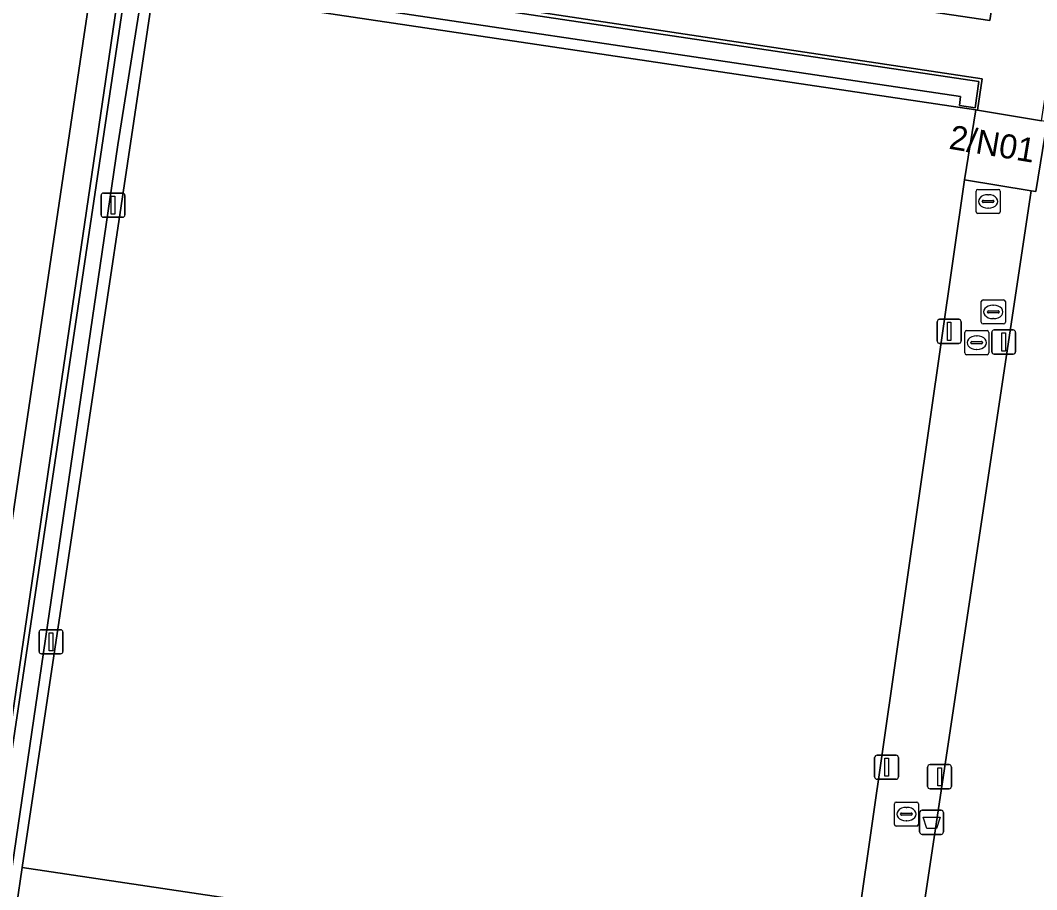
# Model space of a CAD drawing. Extents: x 164148 to 165261, y 382513 to 383432.
# Drawn here: x 164189.93 to 164232.08, y 382848.16 to 382884.21 of the extents above; entities that cross this region are included whole.
import ezdxf

# ---------------------------------------------------------------- set-up
doc = ezdxf.new("R2010")
doc.units = 0
for name, color, linetype in [('IMGEO_Afvalbak', 7, 'Continuous'), ('IMGEO_Fietspad_gesloten', 7, 'Continuous'), ('IMGEO_Groenvoorziening', 7, 'Continuous'), ('IMGEO_Hek', 7, 'Continuous'), ('IMGEO_Kolk', 7, 'Continuous'), ('IMGEO_Lichtmast', 7, 'Continuous'), ('IMGEO_Muur', 7, 'Continuous'), ('IMGEO_Pand', 7, 'Continuous'), ('IMGEO_Pand_nummerreeks', 7, 'Continuous'), ('IMGEO_Rioolput', 7, 'Continuous'), ('IMGEO_Terreindeel_halfverhard', 7, 'Continuous'), ('IMGEO_Voetpad_open', 7, 'Continuous')]:
    doc.layers.add(name, color=color, linetype=linetype)

msp = doc.modelspace()

# ---------------------------------------------------------------- linework, layer by layer
at = {"layer": 'IMGEO_Afvalbak'}
for p, q in [((164227.225, 382850.556), (164227.225, 382851.356)), ((164227.225, 382851.356), (164227.225, 382850.556)), ((164227.325, 382851.456), (164228.115, 382851.456)), ((164228.115, 382851.456), (164227.325, 382851.456)), ((164228.215, 382851.356), (164228.215, 382850.556)), ((164228.215, 382850.556), (164228.215, 382851.356)), ((164228.115, 382850.456), (164227.325, 382850.456)), ((164227.325, 382850.456), (164228.115, 382850.456))]:
    msp.add_line(p, q, dxfattribs=at)
msp.add_lwpolyline([(164227.368, 382851.17), (164228.072, 382851.17), (164227.923, 382850.7), (164227.517, 382850.7), (164227.368, 382851.17)], dxfattribs=at)
for centre, start, end in [((164227.325, 382851.356), 90, 180), ((164227.325, 382851.356), 90, 180), ((164228.115, 382851.356), 0, 90), ((164228.115, 382851.356), 360, 90), ((164227.325, 382850.556), 180, 270), ((164227.325, 382850.556), 180, 270), ((164228.115, 382850.556), 270, 0), ((164228.115, 382850.556), 270, 0)]:
    msp.add_arc(centre, 0.1, start, end, dxfattribs=at)
at = {"layer": 'IMGEO_Fietspad_gesloten'}
msp.add_lwpolyline([(164190.689, 382894.499), (164190.234, 382891.596), (164189.857, 382888.808), (164187.931, 382875.721), (164175.935, 382795.185), (164179.379, 382794.647), (164192.527, 382883.247), (164193.163, 382887.512), (164193.241, 382887.995), (164193.831, 382891.984), (164194.138, 382894.005)], close=True, dxfattribs=at)
at = {"layer": 'IMGEO_Groenvoorziening'}
msp.add_lwpolyline([(164213.71, 382889.016), (164211.873, 382889.289), (164210.541, 382889.486), (164210.211, 382887.161), (164230.138, 382884.2), (164230.5, 382886.525)], close=True, dxfattribs=at)
at = {"layer": 'IMGEO_Hek'}
for points in [[(164190.006, 382849.079), (164195.464, 382885.581), (164229.559, 382880.492)], [(164190.006, 382849.079), (164224.266, 382843.97), (164229.082, 382877.6)], [(164231.856, 382877.141), (164221.376, 382807.304), (164239.803, 382804.489), (164239.581, 382802.961), (164221.141, 382805.757), (164215.665, 382769.181)]]:
    msp.add_lwpolyline(points, dxfattribs=at)
at = {"layer": 'IMGEO_Kolk'}
for p, q in [((164229.093, 382870.418), (164229.093, 382871.27)), ((164229.168, 382871.344), (164230.02, 382871.344)), ((164230.094, 382871.27), (164230.094, 382870.418)), ((164229.352, 382870.838), (164229.352, 382870.85)), ((164229.79, 382870.801), (164229.392, 382870.801)), ((164229.395, 382870.887), (164229.793, 382870.887)), ((164229.581, 382871.124), (164229.606, 382871.124)), ((164229.836, 382870.85), (164229.836, 382870.838)), ((164230.02, 382870.344), (164229.168, 382870.344)), ((164229.604, 382870.564), (164229.579, 382870.564)), ((164226.252, 382851.795), (164227.104, 382851.795)), ((164226.177, 382850.869), (164226.177, 382851.721)), ((164226.479, 382851.338), (164226.877, 382851.338)), ((164226.665, 382851.575), (164226.69, 382851.575)), ((164227.178, 382851.721), (164227.178, 382850.869)), ((164226.436, 382851.289), (164226.436, 382851.301)), ((164226.874, 382851.252), (164226.476, 382851.252)), ((164226.688, 382851.015), (164226.663, 382851.015)), ((164226.92, 382851.301), (164226.92, 382851.289)), ((164227.104, 382850.795), (164226.252, 382850.795))]:
    msp.add_line(p, q, dxfattribs=at)
for points in [[(164229.093, 382870.418), (164229.093, 382871.27)], [(164229.168, 382871.344), (164230.02, 382871.344)], [(164230.094, 382871.27), (164230.094, 382870.418)], [(164230.02, 382870.344), (164229.168, 382870.344)], [(164226.252, 382851.795), (164227.104, 382851.795)], [(164226.177, 382850.869), (164226.177, 382851.721)], [(164227.178, 382851.721), (164227.178, 382850.869)], [(164227.104, 382850.795), (164226.252, 382850.795)]]:
    msp.add_lwpolyline(points, dxfattribs=at)
for centre, radius, start, end in [((164229.17, 382871.268), 0.0765, 91.552, 178.448), ((164229.17, 382871.268), 0.0765, 91.552, 178.448), ((164230.018, 382871.268), 0.0765, 1.552, 88.448), ((164230.018, 382871.268), 0.0765, 1.552, 88.448), ((164229.392, 382870.847), 0.0403, 85.8775, 175.7526), ((164229.389, 382870.837), 0.0366, 178.938, 274.7102), ((164229.793, 382870.844), 0.043, 264.8664, 352.4533), ((164229.797, 382870.849), 0.0386, 1.7309, 96.639), ((164229.17, 382870.42), 0.0765, 181.552, 268.448), ((164229.17, 382870.42), 0.0765, 181.552, 268.448), ((164230.018, 382870.42), 0.0765, 271.552, 358.448), ((164230.018, 382870.42), 0.0765, 271.552, 358.448), ((164226.254, 382851.719), 0.0765, 91.552, 178.448), ((164226.254, 382851.719), 0.0765, 91.552, 178.448), ((164227.102, 382851.719), 0.0765, 1.552, 88.448), ((164227.102, 382851.719), 0.0765, 1.552, 88.448), ((164226.476, 382851.298), 0.0403, 85.8775, 175.7526), ((164226.881, 382851.3), 0.0386, 1.7309, 96.639), ((164226.473, 382851.288), 0.0366, 178.938, 274.7102), ((164226.877, 382851.295), 0.043, 264.8664, 352.4533), ((164226.254, 382850.871), 0.0765, 181.552, 268.448), ((164226.254, 382850.871), 0.0765, 181.552, 268.448), ((164227.102, 382850.871), 0.0765, 271.552, 358.448), ((164227.102, 382850.871), 0.0765, 271.552, 358.448)]:
    msp.add_arc(centre, radius, start, end, dxfattribs=at)
for centre, major_axis, ratio, start_param, end_param in [((164229.58, 382870.844), (-0.387, 0.002), 0.722429, 4.712389, 7.853982), ((164229.605, 382870.844), (-0.39, 0.002), 0.717154, 1.570796, 4.712389), ((164226.664, 382851.295), (-0.387, 0.002), 0.722429, 4.712389, 7.853982), ((164226.689, 382851.295), (-0.39, 0.002), 0.717154, 1.570796, 4.712389)]:
    msp.add_ellipse(centre, major_axis=major_axis, ratio=ratio, start_param=start_param, end_param=end_param, dxfattribs=at)
at = {"layer": 'IMGEO_Lichtmast'}
for p, q in [((164193.38, 382877.046), (164194.17, 382877.046)), ((164194.17, 382877.046), (164193.38, 382877.046)), ((164193.28, 382876.146), (164193.28, 382876.946)), ((164193.28, 382876.946), (164193.28, 382876.146)), ((164194.27, 382876.946), (164194.27, 382876.146)), ((164194.27, 382876.146), (164194.27, 382876.946)), ((164194.17, 382876.046), (164193.38, 382876.046)), ((164193.38, 382876.046), (164194.17, 382876.046)), ((164227.954, 382870.912), (164227.954, 382871.712)), ((164227.954, 382871.712), (164227.954, 382870.912)), ((164228.054, 382871.812), (164228.844, 382871.812)), ((164228.844, 382871.812), (164228.054, 382871.812)), ((164228.944, 382871.712), (164228.944, 382870.912)), ((164228.944, 382870.912), (164228.944, 382871.712)), ((164230.217, 382870.47), (164230.217, 382871.27)), ((164230.217, 382871.27), (164230.217, 382870.47)), ((164230.317, 382871.37), (164231.107, 382871.37)), ((164231.107, 382871.37), (164230.317, 382871.37)), ((164231.207, 382871.27), (164231.207, 382870.47)), ((164231.207, 382870.47), (164231.207, 382871.27)), ((164228.844, 382870.812), (164228.054, 382870.812)), ((164228.054, 382870.812), (164228.844, 382870.812)), ((164231.107, 382870.37), (164230.317, 382870.37)), ((164230.317, 382870.37), (164231.107, 382870.37)), ((164190.806, 382858.941), (164191.596, 382858.941)), ((164191.596, 382858.941), (164190.806, 382858.941)), ((164190.706, 382858.041), (164190.706, 382858.841)), ((164190.706, 382858.841), (164190.706, 382858.041)), ((164191.696, 382858.841), (164191.696, 382858.041)), ((164191.696, 382858.041), (164191.696, 382858.841)), ((164191.596, 382857.941), (164190.806, 382857.941)), ((164190.806, 382857.941), (164191.596, 382857.941)), ((164225.359, 382852.838), (164225.359, 382853.638)), ((164225.359, 382853.638), (164225.359, 382852.838)), ((164225.459, 382853.738), (164226.249, 382853.738)), ((164226.249, 382853.738), (164225.459, 382853.738)), ((164226.349, 382853.638), (164226.349, 382852.838)), ((164226.349, 382852.838), (164226.349, 382853.638)), ((164227.556, 382852.446), (164227.556, 382853.246)), ((164227.556, 382853.246), (164227.556, 382852.446)), ((164227.656, 382853.346), (164228.446, 382853.346)), ((164228.446, 382853.346), (164227.656, 382853.346)), ((164228.546, 382853.246), (164228.546, 382852.446)), ((164228.546, 382852.446), (164228.546, 382853.246)), ((164226.249, 382852.738), (164225.459, 382852.738)), ((164225.459, 382852.738), (164226.249, 382852.738)), ((164228.446, 382852.346), (164227.656, 382852.346)), ((164227.656, 382852.346), (164228.446, 382852.346))]:
    msp.add_line(p, q, dxfattribs=at)
for points in [[(164193.7, 382876.921), (164193.85, 382876.921), (164193.85, 382876.171), (164193.7, 382876.171), (164193.7, 382876.921)], [(164228.374, 382871.687), (164228.524, 382871.687), (164228.524, 382870.937), (164228.374, 382870.937), (164228.374, 382871.687)], [(164230.637, 382871.245), (164230.787, 382871.245), (164230.787, 382870.495), (164230.637, 382870.495), (164230.637, 382871.245)], [(164191.126, 382858.816), (164191.276, 382858.816), (164191.276, 382858.066), (164191.126, 382858.066), (164191.126, 382858.816)], [(164225.779, 382853.613), (164225.929, 382853.613), (164225.929, 382852.863), (164225.779, 382852.863), (164225.779, 382853.613)], [(164227.976, 382853.221), (164228.126, 382853.221), (164228.126, 382852.471), (164227.976, 382852.471), (164227.976, 382853.221)]]:
    msp.add_lwpolyline(points, dxfattribs=at)
for centre, start, end in [((164193.38, 382876.946), 90, 180), ((164193.38, 382876.946), 90, 180), ((164194.17, 382876.946), 0, 90), ((164194.17, 382876.946), 360, 90), ((164193.38, 382876.146), 180, 270), ((164193.38, 382876.146), 180, 270), ((164194.17, 382876.146), 270, 0), ((164194.17, 382876.146), 270, 0), ((164228.054, 382871.712), 90, 180), ((164228.054, 382871.712), 90, 180), ((164228.844, 382871.712), 0, 90), ((164228.844, 382871.712), 360, 90), ((164230.317, 382871.27), 90, 180), ((164230.317, 382871.27), 90, 180), ((164231.107, 382871.27), 0, 90), ((164231.107, 382871.27), 360, 90), ((164228.054, 382870.912), 180, 270), ((164228.054, 382870.912), 180, 270), ((164228.844, 382870.912), 270, 0), ((164228.844, 382870.912), 270, 0), ((164230.317, 382870.47), 180, 270), ((164230.317, 382870.47), 180, 270), ((164231.107, 382870.47), 270, 0), ((164231.107, 382870.47), 270, 0), ((164190.806, 382858.841), 90, 180), ((164190.806, 382858.841), 90, 180), ((164191.596, 382858.841), 0, 90), ((164191.596, 382858.841), 360, 90), ((164190.806, 382858.041), 180, 270), ((164190.806, 382858.041), 180, 270), ((164191.596, 382858.041), 270, 0), ((164191.596, 382858.041), 270, 0), ((164225.459, 382853.638), 90, 180), ((164225.459, 382853.638), 90, 180), ((164226.249, 382853.638), 0, 90), ((164226.249, 382853.638), 360, 90), ((164227.656, 382853.246), 90, 180), ((164227.656, 382853.246), 90, 180), ((164228.446, 382853.246), 0, 90), ((164228.446, 382853.246), 360, 90), ((164225.459, 382852.838), 180, 270), ((164225.459, 382852.838), 180, 270), ((164226.249, 382852.838), 270, 0), ((164226.249, 382852.838), 270, 0), ((164227.656, 382852.446), 180, 270), ((164227.656, 382852.446), 180, 270), ((164228.446, 382852.446), 270, 0), ((164228.446, 382852.446), 270, 0)]:
    msp.add_arc(centre, 0.1, start, end, dxfattribs=at)
at = {"layer": 'IMGEO_Muur'}
msp.add_lwpolyline([(164194.506, 382886.924), (164188.829, 382848.984), (164189.553, 382848.85), (164189.594, 382849.129), (164193.975, 382879.043), (164195.088, 382886.097), (164228.922, 382881.053), (164228.877, 382880.672), (164229.532, 382880.58), (164229.679, 382881.67)], close=True, dxfattribs=at)
at = {"layer": 'IMGEO_Pand'}
msp.add_lwpolyline([(164232.516, 382880.004), (164232.279, 382880.043), (164229.63, 382880.48), (164229.559, 382880.492), (164229.082, 382877.6), (164231.856, 382877.141), (164232.038, 382877.111)], close=True, dxfattribs=at)
at = {"layer": 'IMGEO_Rioolput'}
for p, q in [((164229.566, 382876.273), (164229.566, 382877.125)), ((164229.641, 382877.199), (164230.493, 382877.199)), ((164230.567, 382877.125), (164230.567, 382876.273)), ((164229.825, 382876.693), (164229.825, 382876.705)), ((164230.263, 382876.656), (164229.865, 382876.656)), ((164229.868, 382876.742), (164230.266, 382876.742)), ((164230.054, 382876.979), (164230.079, 382876.979)), ((164230.309, 382876.705), (164230.309, 382876.693)), ((164230.493, 382876.199), (164229.641, 382876.199)), ((164230.077, 382876.419), (164230.052, 382876.419)), ((164229.779, 382871.693), (164229.779, 382872.545)), ((164229.854, 382872.619), (164230.706, 382872.619)), ((164230.267, 382872.399), (164230.292, 382872.399)), ((164230.78, 382872.545), (164230.78, 382871.693)), ((164230.038, 382872.113), (164230.038, 382872.125)), ((164230.476, 382872.076), (164230.078, 382872.076)), ((164230.081, 382872.162), (164230.479, 382872.162)), ((164230.522, 382872.125), (164230.522, 382872.113)), ((164230.706, 382871.619), (164229.854, 382871.619)), ((164230.29, 382871.839), (164230.265, 382871.839))]:
    msp.add_line(p, q, dxfattribs=at)
for points in [[(164229.566, 382876.273), (164229.566, 382877.125)], [(164229.641, 382877.199), (164230.493, 382877.199)], [(164230.567, 382877.125), (164230.567, 382876.273)], [(164230.493, 382876.199), (164229.641, 382876.199)], [(164229.779, 382871.693), (164229.779, 382872.545)], [(164229.854, 382872.619), (164230.706, 382872.619)], [(164230.78, 382872.545), (164230.78, 382871.693)], [(164230.706, 382871.619), (164229.854, 382871.619)]]:
    msp.add_lwpolyline(points, dxfattribs=at)
for centre, radius, start, end in [((164229.643, 382877.123), 0.0765, 91.552, 178.448), ((164229.643, 382877.123), 0.0765, 91.552, 178.448), ((164230.491, 382877.123), 0.0765, 1.552, 88.448), ((164230.491, 382877.123), 0.0765, 1.552, 88.448), ((164229.865, 382876.702), 0.0403, 85.8775, 175.7526), ((164229.862, 382876.692), 0.0366, 178.938, 274.7102), ((164230.266, 382876.699), 0.043, 264.8664, 352.4533), ((164230.27, 382876.704), 0.0386, 1.7309, 96.639), ((164229.643, 382876.275), 0.0765, 181.552, 268.448), ((164229.643, 382876.275), 0.0765, 181.552, 268.448), ((164230.491, 382876.275), 0.0765, 271.552, 358.448), ((164230.491, 382876.275), 0.0765, 271.552, 358.448), ((164229.856, 382872.543), 0.0765, 91.552, 178.448), ((164229.856, 382872.543), 0.0765, 91.552, 178.448), ((164230.704, 382872.543), 0.0765, 1.552, 88.448), ((164230.704, 382872.543), 0.0765, 1.552, 88.448), ((164230.078, 382872.122), 0.0403, 85.8775, 175.7526), ((164230.075, 382872.112), 0.0366, 178.938, 274.7102), ((164230.479, 382872.119), 0.043, 264.8664, 352.4533), ((164230.483, 382872.124), 0.0386, 1.7309, 96.639), ((164229.856, 382871.695), 0.0765, 181.552, 268.448), ((164229.856, 382871.695), 0.0765, 181.552, 268.448), ((164230.704, 382871.695), 0.0765, 271.552, 358.448), ((164230.704, 382871.695), 0.0765, 271.552, 358.448)]:
    msp.add_arc(centre, radius, start, end, dxfattribs=at)
for centre, major_axis, ratio, start_param, end_param in [((164230.053, 382876.699), (-0.387, 0.002), 0.722429, 4.712389, 7.853982), ((164230.078, 382876.699), (-0.39, 0.002), 0.717154, 1.570796, 4.712389), ((164230.266, 382872.119), (-0.387, 0.002), 0.722429, 4.712389, 7.853982), ((164230.291, 382872.119), (-0.39, 0.002), 0.717154, 1.570796, 4.712389)]:
    msp.add_ellipse(centre, major_axis=major_axis, ratio=ratio, start_param=start_param, end_param=end_param, dxfattribs=at)
at = {"layer": 'IMGEO_Terreindeel_halfverhard'}
for points in [[(164195.464, 382885.581), (164190.006, 382849.079), (164224.266, 382843.97), (164229.082, 382877.6), (164229.559, 382880.492)], [(164232.516, 382880.004), (164232.038, 382877.111), (164231.856, 382877.141), (164221.376, 382807.304), (164239.803, 382804.489), (164239.581, 382802.961), (164221.141, 382805.757), (164215.665, 382769.181), (164234.342, 382766.406), (164241.349, 382814.392), (164250.763, 382877.302)]]:
    msp.add_lwpolyline(points, close=True, dxfattribs=at)
at = {"layer": 'IMGEO_Voetpad_open'}
for points in [[(164232.835, 382883.801), (164233.168, 382886.129), (164230.5, 382886.525), (164230.138, 382884.2), (164210.211, 382887.161), (164210.541, 382889.486), (164207.585, 382889.925), (164207.223, 382887.629), (164193.881, 382889.64)], [(164193.241, 382887.995), (164193.163, 382887.512), (164194.257, 382887.151), (164229.825, 382881.789), (164229.63, 382880.48), (164232.279, 382880.043), (164232.48, 382881.389), (164252.192, 382878.463), (164254.15, 382880.627)], [(164221.376, 382807.304), (164231.856, 382877.141), (164229.082, 382877.6), (164224.266, 382843.97), (164190.006, 382849.079), (164189.778, 382847.475), (164224.023, 382842.342), (164218.479, 382805.822), (164184.244, 382810.929), (164181.74, 382794.278)]]:
    msp.add_lwpolyline(points, dxfattribs=at)
for points in [[(164193.991, 382885.263), (164194.257, 382887.151), (164193.163, 382887.512), (164192.527, 382883.247), (164179.379, 382794.647), (164181.74, 382794.278), (164184.244, 382810.929), (164182.976, 382811.084), (164188.487, 382847.966), (164188.654, 382849.012)], [(164189.778, 382847.475), (164190.006, 382849.079), (164195.464, 382885.581), (164229.559, 382880.492), (164229.63, 382880.48), (164229.825, 382881.789), (164194.257, 382887.151), (164193.991, 382885.263), (164188.654, 382849.012), (164188.487, 382847.966), (164182.976, 382811.084), (164184.244, 382810.929)], [(164188.829, 382848.984), (164194.506, 382886.924), (164229.679, 382881.67), (164229.532, 382880.58), (164228.877, 382880.672), (164228.922, 382881.053), (164195.088, 382886.097), (164193.975, 382879.043), (164189.594, 382849.129), (164189.553, 382848.85)]]:
    msp.add_lwpolyline(points, close=True, dxfattribs=at)

# ---------------------------------------------------------------- texts
at = {"layer": 'IMGEO_Pand_nummerreeks'}
msp.add_text('2/N01', height=1, rotation=350.5405, dxfattribs=at).set_placement((164228.405, 382878.89))

doc.saveas('drawing.dxf')
